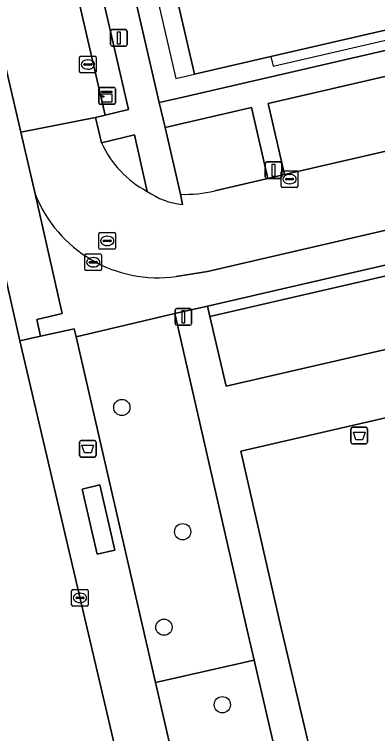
# Model space of a CAD drawing. Extents: x 156412 to 157779, y 382335 to 383768.
# Drawn here: x 156886.98 to 156908.78, y 383452.56 to 383495.73 of the extents above; entities that cross this region are included whole.
import ezdxf

# ---------------------------------------------------------------- set-up
doc = ezdxf.new("R2010")
doc.units = 0
for name, color, linetype in [('IMGEO_Afvalbak', 7, 'Continuous'), ('IMGEO_Berm_groen', 7, 'Continuous'), ('IMGEO_Boom', 7, 'Continuous'), ('IMGEO_Erf', 7, 'Continuous'), ('IMGEO_Groenvoorziening', 7, 'Continuous'), ('IMGEO_Haag', 7, 'Continuous'), ('IMGEO_Kast', 7, 'Continuous'), ('IMGEO_Kolk', 7, 'Continuous'), ('IMGEO_Lichtmast', 7, 'Continuous'), ('IMGEO_OVBaan_gesloten', 7, 'Continuous'), ('IMGEO_Pand', 7, 'Continuous'), ('IMGEO_Pand_overbouw', 7, 'Continuous'), ('IMGEO_Parkeervlak_open', 7, 'Continuous'), ('IMGEO_Rijbaan_lokaal_gesloten', 7, 'Continuous'), ('IMGEO_Rioolput', 7, 'Continuous'), ('IMGEO_Voetpad_open', 7, 'Continuous')]:
    doc.layers.add(name, color=color, linetype=linetype)

msp = doc.modelspace()

# ---------------------------------------------------------------- linework, layer by layer
at = {"layer": 'IMGEO_Afvalbak'}
for p, q in [((156907.176, 383470.045), (156907.176, 383470.845)), ((156907.176, 383470.845), (156907.176, 383470.045)), ((156907.276, 383470.945), (156908.066, 383470.945)), ((156908.066, 383470.945), (156907.276, 383470.945)), ((156908.166, 383470.845), (156908.166, 383470.045)), ((156908.166, 383470.045), (156908.166, 383470.845)), ((156890.986, 383470.158), (156891.776, 383470.158)), ((156891.776, 383470.158), (156890.986, 383470.158)), ((156890.886, 383469.258), (156890.886, 383470.058)), ((156890.886, 383470.058), (156890.886, 383469.258)), ((156891.876, 383470.058), (156891.876, 383469.258)), ((156891.876, 383469.258), (156891.876, 383470.058)), ((156908.066, 383469.945), (156907.276, 383469.945)), ((156907.276, 383469.945), (156908.066, 383469.945)), ((156891.776, 383469.158), (156890.986, 383469.158)), ((156890.986, 383469.158), (156891.776, 383469.158))]:
    msp.add_line(p, q, dxfattribs=at)
for points in [[(156907.319, 383470.659), (156908.023, 383470.659), (156907.874, 383470.189), (156907.468, 383470.189), (156907.319, 383470.659)], [(156891.029, 383469.872), (156891.733, 383469.872), (156891.584, 383469.402), (156891.178, 383469.402), (156891.029, 383469.872)]]:
    msp.add_lwpolyline(points, dxfattribs=at)
for centre, start, end in [((156907.276, 383470.845), 90, 180), ((156907.276, 383470.845), 90, 180), ((156908.066, 383470.845), 0, 90), ((156908.066, 383470.845), 360, 90), ((156890.986, 383470.058), 90, 180), ((156890.986, 383470.058), 90, 180), ((156891.776, 383470.058), 0, 90), ((156891.776, 383470.058), 360, 90), ((156907.276, 383470.045), 180, 270), ((156907.276, 383470.045), 180, 270), ((156908.066, 383470.045), 270, 0), ((156908.066, 383470.045), 270, 0), ((156890.986, 383469.258), 180, 270), ((156890.986, 383469.258), 180, 270), ((156891.776, 383469.258), 270, 0), ((156891.776, 383469.258), 270, 0)]:
    msp.add_arc(centre, 0.1, start, end, dxfattribs=at)
at = {"layer": 'IMGEO_Berm_groen'}
for points in [[(156878.993, 383512.499), (156880.45, 383506.213), (156880.837, 383504.483), (156881.862, 383499.999), (156885.411, 383484.5), (156887.301, 383476.122), (156888.547, 383476.404), (156888.32, 383477.411), (156889.853, 383477.775), (156888.221, 383484.956), (156887.364, 383488.648), (156880.286, 383519.129)], [(156894.19, 383488.494), (156892.214, 383488.014)], [(156894.946, 383485.103), (156894.19, 383488.494)]]:
    msp.add_lwpolyline(points, dxfattribs=at)
for points in [[(156933.67, 383481.243), (156930.442, 383485.584), (156929.806, 383485.437), (156930.021, 383484.81), (156898.706, 383477.591), (156899.681, 383473.401)], [(156900.949, 383458.767), (156896.596, 383477.768), (156890.679, 383476.375), (156895.449, 383455.627), (156901.364, 383456.974)], [(156901.364, 383456.974), (156895.449, 383455.627), (156899.497, 383438.021), (156905.453, 383439.314)]]:
    msp.add_lwpolyline(points, close=True, dxfattribs=at)
msp.add_arc((156897.832, 383490.55), 6.164, 204.2886, 242.0777, dxfattribs=at)
at = {"layer": 'IMGEO_Boom'}
for centre in [(156893.425, 383472.131), (156897.075, 383464.674), (156895.953, 383458.945), (156899.456, 383454.29)]:
    msp.add_circle(centre, 0.489, dxfattribs=at)
at = {"layer": 'IMGEO_Erf'}
msp.add_lwpolyline([(156944.422, 383530.944), (156943.169, 383530.669), (156943.453, 383529.439), (156949.3, 383504.064), (156944.724, 383503.001), (156930.232, 383499.646), (156929.984, 383500.718), (156923.662, 383499.252), (156923.91, 383498.181), (156902.362, 383493.194), (156897.784, 383492.142), (156888.666, 383531.548), (156888.381, 383532.781), (156886.809, 383532.435), (156886.023, 383532.163), (156895.667, 383490.429), (156896.931, 383490.711), (156950.784, 383503.18)], close=True, dxfattribs=at)
at = {"layer": 'IMGEO_Groenvoorziening'}
for points in [[(156930.021, 383484.81), (156929.806, 383485.437), (156899.343, 383478.388), (156898.563, 383478.208), (156898.706, 383477.591)], [(156948.205, 383461.568), (156946.853, 383463.317), (156945.455, 383465.22), (156936.017, 383458.413), (156924.751, 383473.964), (156924.515, 383475.029), (156901.52, 383469.737), (156900.569, 383469.518), (156902.929, 383459.141), (156907.497, 383439.841), (156908.6, 383434.669), (156909.692, 383429.799), (156925.722, 383443.072)]]:
    msp.add_lwpolyline(points, close=True, dxfattribs=at)
at = {"layer": 'IMGEO_Haag'}
msp.add_lwpolyline([(156929.806, 383485.437), (156899.343, 383478.388), (156898.563, 383478.208), (156898.706, 383477.591), (156930.021, 383484.81)], close=True, dxfattribs=at)
at = {"layer": 'IMGEO_Kast'}
for p, q in [((156892.112, 383491.334), (156892.953, 383491.334)), ((156892.953, 383491.334), (156892.112, 383491.334)), ((156892.037, 383490.409), (156892.037, 383491.25)), ((156892.037, 383491.25), (156892.037, 383490.409)), ((156893.037, 383491.259), (156893.037, 383490.418)), ((156893.037, 383490.418), (156893.037, 383491.259)), ((156892.962, 383490.334), (156892.121, 383490.334)), ((156892.121, 383490.334), (156892.962, 383490.334))]:
    msp.add_line(p, q, dxfattribs=at)
for points in [[(156892.232, 383491.124), (156892.832, 383491.124), (156892.832, 383491.039), (156892.232, 383491.039), (156892.232, 383491.124)], [(156892.232, 383490.949), (156892.832, 383490.949), (156892.832, 383490.46), (156892.232, 383490.46), (156892.232, 383490.949)]]:
    msp.add_lwpolyline(points, dxfattribs=at)
msp.add_circle((156892.316, 383490.798), 0.0377, dxfattribs=at)
for centre, start, end in [((156892.115, 383491.256), 92.4484, 184.2845), ((156892.115, 383491.256), 92.4484, 184.2845), ((156892.959, 383491.256), 2.4484, 94.2845), ((156892.959, 383491.256), 2.4484, 94.2845), ((156892.115, 383490.412), 182.4484, 274.2845), ((156892.115, 383490.412), 182.4484, 274.2845), ((156892.959, 383490.412), 272.4484, 4.2845), ((156892.959, 383490.412), 272.4484, 4.2845)]:
    msp.add_arc(centre, 0.0779, start, end, dxfattribs=at)
at = {"layer": 'IMGEO_Kolk'}
for p, q in [((156890.885, 383492.291), (156890.885, 383493.143)), ((156890.96, 383493.217), (156891.812, 383493.217)), ((156891.886, 383493.143), (156891.886, 383492.291)), ((156891.144, 383492.711), (156891.144, 383492.723)), ((156891.582, 383492.674), (156891.184, 383492.674)), ((156891.187, 383492.76), (156891.585, 383492.76)), ((156891.373, 383492.997), (156891.398, 383492.997)), ((156891.628, 383492.723), (156891.628, 383492.711)), ((156891.812, 383492.217), (156890.96, 383492.217)), ((156891.396, 383492.437), (156891.371, 383492.437)), ((156902.991, 383485.413), (156902.991, 383486.265)), ((156903.066, 383486.339), (156903.918, 383486.339)), ((156903.992, 383486.265), (156903.992, 383485.413)), ((156903.25, 383485.833), (156903.25, 383485.845)), ((156903.688, 383485.796), (156903.29, 383485.796)), ((156903.293, 383485.882), (156903.691, 383485.882)), ((156903.479, 383486.119), (156903.504, 383486.119)), ((156903.734, 383485.845), (156903.734, 383485.833)), ((156903.918, 383485.339), (156903.066, 383485.339)), ((156903.502, 383485.559), (156903.477, 383485.559)), ((156890.412, 383460.278), (156890.412, 383461.13)), ((156890.487, 383461.204), (156891.339, 383461.204)), ((156891.413, 383461.13), (156891.413, 383460.278)), ((156890.671, 383460.698), (156890.671, 383460.71)), ((156891.109, 383460.661), (156890.711, 383460.661)), ((156890.714, 383460.747), (156891.112, 383460.747)), ((156890.9, 383460.984), (156890.925, 383460.984)), ((156891.155, 383460.71), (156891.155, 383460.698)), ((156890.923, 383460.424), (156890.898, 383460.424)), ((156891.339, 383460.204), (156890.487, 383460.204))]:
    msp.add_line(p, q, dxfattribs=at)
for points in [[(156890.885, 383492.291), (156890.885, 383493.143)], [(156890.96, 383493.217), (156891.812, 383493.217)], [(156891.886, 383493.143), (156891.886, 383492.291)], [(156891.812, 383492.217), (156890.96, 383492.217)], [(156902.991, 383485.413), (156902.991, 383486.265)], [(156903.066, 383486.339), (156903.918, 383486.339)], [(156903.992, 383486.265), (156903.992, 383485.413)], [(156903.918, 383485.339), (156903.066, 383485.339)], [(156890.412, 383460.278), (156890.412, 383461.13)], [(156890.487, 383461.204), (156891.339, 383461.204)], [(156891.413, 383461.13), (156891.413, 383460.278)], [(156891.339, 383460.204), (156890.487, 383460.204)]]:
    msp.add_lwpolyline(points, dxfattribs=at)
for centre, radius, start, end in [((156890.962, 383493.141), 0.0765, 91.552, 178.448), ((156890.962, 383493.141), 0.0765, 91.552, 178.448), ((156891.81, 383493.141), 0.0765, 1.552, 88.448), ((156891.81, 383493.141), 0.0765, 1.552, 88.448), ((156891.184, 383492.72), 0.0403, 85.8775, 175.7526), ((156891.181, 383492.71), 0.0366, 178.938, 274.7102), ((156891.585, 383492.717), 0.043, 264.8664, 352.4533), ((156891.589, 383492.722), 0.0386, 1.7309, 96.639), ((156890.962, 383492.293), 0.0765, 181.552, 268.448), ((156890.962, 383492.293), 0.0765, 181.552, 268.448), ((156891.81, 383492.293), 0.0765, 271.552, 358.448), ((156891.81, 383492.293), 0.0765, 271.552, 358.448), ((156903.068, 383486.263), 0.0765, 91.552, 178.448), ((156903.068, 383486.263), 0.0765, 91.552, 178.448), ((156903.916, 383486.263), 0.0765, 1.552, 88.448), ((156903.916, 383486.263), 0.0765, 1.552, 88.448), ((156903.29, 383485.842), 0.0403, 85.8775, 175.7526), ((156903.287, 383485.832), 0.0366, 178.938, 274.7102), ((156903.691, 383485.839), 0.043, 264.8664, 352.4533), ((156903.695, 383485.844), 0.0386, 1.7309, 96.639), ((156903.068, 383485.415), 0.0765, 181.552, 268.448), ((156903.068, 383485.415), 0.0765, 181.552, 268.448), ((156903.916, 383485.415), 0.0765, 271.552, 358.448), ((156903.916, 383485.415), 0.0765, 271.552, 358.448), ((156890.489, 383461.128), 0.0765, 91.552, 178.448), ((156890.489, 383461.128), 0.0765, 91.552, 178.448), ((156891.337, 383461.128), 0.0765, 1.552, 88.448), ((156891.337, 383461.128), 0.0765, 1.552, 88.448), ((156890.711, 383460.707), 0.0403, 85.8775, 175.7526), ((156890.708, 383460.697), 0.0366, 178.938, 274.7102), ((156891.112, 383460.704), 0.043, 264.8664, 352.4533), ((156891.116, 383460.709), 0.0386, 1.7309, 96.639), ((156890.489, 383460.28), 0.0765, 181.552, 268.448), ((156890.489, 383460.28), 0.0765, 181.552, 268.448), ((156891.337, 383460.28), 0.0765, 271.552, 358.448), ((156891.337, 383460.28), 0.0765, 271.552, 358.448)]:
    msp.add_arc(centre, radius, start, end, dxfattribs=at)
for centre, major_axis, ratio, start_param, end_param in [((156891.372, 383492.717), (-0.387, 0.002), 0.722429, 4.712389, 7.853982), ((156891.397, 383492.717), (-0.39, 0.002), 0.717154, 1.570796, 4.712389), ((156903.478, 383485.839), (-0.387, 0.002), 0.722429, 4.712389, 7.853982), ((156903.503, 383485.839), (-0.39, 0.002), 0.717154, 1.570796, 4.712389), ((156890.899, 383460.704), (-0.387, 0.002), 0.722429, 4.712389, 7.853982), ((156890.924, 383460.704), (-0.39, 0.002), 0.717154, 1.570796, 4.712389)]:
    msp.add_ellipse(centre, major_axis=major_axis, ratio=ratio, start_param=start_param, end_param=end_param, dxfattribs=at)
at = {"layer": 'IMGEO_Lichtmast'}
for p, q in [((156892.848, 383494.809), (156893.638, 383494.809)), ((156893.638, 383494.809), (156892.848, 383494.809)), ((156892.748, 383493.909), (156892.748, 383494.709)), ((156892.748, 383494.709), (156892.748, 383493.909)), ((156893.738, 383494.709), (156893.738, 383493.909)), ((156893.738, 383493.909), (156893.738, 383494.709)), ((156893.638, 383493.809), (156892.848, 383493.809)), ((156892.848, 383493.809), (156893.638, 383493.809)), ((156902.028, 383485.969), (156902.028, 383486.769)), ((156902.028, 383486.769), (156902.028, 383485.969)), ((156902.128, 383486.869), (156902.918, 383486.869)), ((156902.918, 383486.869), (156902.128, 383486.869)), ((156903.018, 383486.769), (156903.018, 383485.969)), ((156903.018, 383485.969), (156903.018, 383486.769)), ((156902.918, 383485.869), (156902.128, 383485.869)), ((156902.128, 383485.869), (156902.918, 383485.869)), ((156896.624, 383477.168), (156896.624, 383477.968)), ((156896.624, 383477.968), (156896.624, 383477.168)), ((156896.724, 383478.068), (156897.514, 383478.068)), ((156897.514, 383478.068), (156896.724, 383478.068)), ((156897.614, 383477.968), (156897.614, 383477.168)), ((156897.614, 383477.168), (156897.614, 383477.968)), ((156897.514, 383477.068), (156896.724, 383477.068)), ((156896.724, 383477.068), (156897.514, 383477.068))]:
    msp.add_line(p, q, dxfattribs=at)
for points in [[(156893.168, 383494.684), (156893.318, 383494.684), (156893.318, 383493.934), (156893.168, 383493.934), (156893.168, 383494.684)], [(156902.448, 383486.744), (156902.598, 383486.744), (156902.598, 383485.994), (156902.448, 383485.994), (156902.448, 383486.744)], [(156897.044, 383477.943), (156897.194, 383477.943), (156897.194, 383477.193), (156897.044, 383477.193), (156897.044, 383477.943)]]:
    msp.add_lwpolyline(points, dxfattribs=at)
for centre, start, end in [((156892.848, 383494.709), 90, 180), ((156892.848, 383494.709), 90, 180), ((156893.638, 383494.709), 0, 90), ((156893.638, 383494.709), 360, 90), ((156892.848, 383493.909), 180, 270), ((156892.848, 383493.909), 180, 270), ((156893.638, 383493.909), 270, 0), ((156893.638, 383493.909), 270, 0), ((156902.128, 383486.769), 90, 180), ((156902.128, 383486.769), 90, 180), ((156902.918, 383486.769), 0, 90), ((156902.918, 383486.769), 360, 90), ((156902.128, 383485.969), 180, 270), ((156902.128, 383485.969), 180, 270), ((156902.918, 383485.969), 270, 0), ((156902.918, 383485.969), 270, 0), ((156896.724, 383477.968), 90, 180), ((156896.724, 383477.968), 90, 180), ((156897.514, 383477.968), 0, 90), ((156897.514, 383477.968), 360, 90), ((156896.724, 383477.168), 180, 270), ((156896.724, 383477.168), 180, 270), ((156897.514, 383477.168), 270, 0), ((156897.514, 383477.168), 270, 0)]:
    msp.add_arc(centre, 0.1, start, end, dxfattribs=at)
at = {"layer": 'IMGEO_OVBaan_gesloten'}
msp.add_lwpolyline([(156872.154, 383511.005), (156873.65, 383504.58), (156874.297, 383501.691), (156874.682, 383499.999), (156878.5, 383483.305), (156882.986, 383463.768), (156887.645, 383443.796), (156891.786, 383425.777), (156892.041, 383424.869), (156898.841, 383426.444), (156898.569, 383427.641), (156896.8, 383435.304), (156896.345, 383437.305), (156894.667, 383444.682), (156887.301, 383476.122), (156885.411, 383484.5), (156881.862, 383499.999), (156880.837, 383504.483), (156880.45, 383506.213), (156878.993, 383512.499)], dxfattribs=at)
at = {"layer": 'IMGEO_Pand'}
msp.add_lwpolyline([(156888.666, 383531.548), (156897.784, 383492.142), (156902.362, 383493.194), (156923.91, 383498.181)], dxfattribs=at)
at = {"layer": 'IMGEO_Pand_overbouw'}
for points in [[(156897.784, 383492.142), (156888.666, 383531.548), (156887.568, 383531.281), (156896.66, 383491.885)], [(156902.362, 383493.194), (156902.506, 383492.611), (156944.867, 383502.418), (156944.724, 383503.001), (156930.232, 383499.646), (156929.984, 383500.718), (156923.662, 383499.252), (156923.91, 383498.181)]]:
    msp.add_lwpolyline(points, close=True, dxfattribs=at)
at = {"layer": 'IMGEO_Parkeervlak_open'}
for points in [[(156883.372, 383528.827), (156892.432, 383489.674), (156893.823, 383490.007), (156884.759, 383529.237), (156884.28, 383530.938), (156883.501, 383532.821), (156879.96, 383539.93), (156878.738, 383541.996), (156878.215, 383542.888), (156861.038, 383571.383), (156846.657, 383595.304), (156831.803, 383620.025), (156831.22, 383619.699), (156832.154, 383616.714), (156845.378, 383594.689), (156859.815, 383570.674), (156877.483, 383541.251), (156882.102, 383532.46)], [(156901.212, 383490.137), (156896.019, 383488.934), (156896.939, 383484.933)], [(156899.003, 383485.144), (156902.185, 383485.88), (156901.212, 383490.137)]]:
    msp.add_lwpolyline(points, dxfattribs=at)
msp.add_lwpolyline([(156909.737, 383492.111), (156902.216, 383490.369), (156903.195, 383486.114), (156910.739, 383487.859)], close=True, dxfattribs=at)
msp.add_arc((156897.291, 383491.69), 6.766, 267.0171, 284.6569, dxfattribs=at)
at = {"layer": 'IMGEO_Rijbaan_lokaal_gesloten'}
for points in [[(156880.286, 383519.129), (156887.364, 383488.648), (156891.845, 383489.546), (156892.432, 383489.674), (156883.372, 383528.827)], [(156953.804, 383497.272), (156952.218, 383496.827), (156952.07, 383497.419), (156951.037, 383497.18), (156946.212, 383496.064), (156945.156, 383495.82), (156937.591, 383494.07), (156936.798, 383493.886), (156927.18, 383491.662), (156926.138, 383491.421), (156918.801, 383489.723), (156917.629, 383489.452), (156912.803, 383488.336), (156910.739, 383487.859), (156903.195, 383486.114), (156902.185, 383485.88), (156899.003, 383485.144)], [(156896.693, 383479.995), (156898.569, 383480.297), (156963.345, 383495.305)], [(156892.214, 383488.014), (156891.845, 383489.546), (156887.364, 383488.648), (156888.221, 383484.956)], [(156896.939, 383484.933), (156897.072, 383484.307)]]:
    msp.add_lwpolyline(points, dxfattribs=at)
for centre, radius, start, end in [((156897.832, 383490.55), 6.164, 204.2886, 242.0777), ((156895.596, 383487.836), 7.918, 201.332, 277.9636), ((156897.599, 383488.953), 4.676, 235.4242, 263.5228), ((156897.291, 383491.69), 6.766, 267.0171, 284.6569)]:
    msp.add_arc(centre, radius, start, end, dxfattribs=at)
at = {"layer": 'IMGEO_Rioolput'}
for p, q in [((156892.046, 383481.702), (156892.046, 383482.554)), ((156892.121, 383482.628), (156892.973, 383482.628)), ((156892.534, 383482.408), (156892.559, 383482.408)), ((156893.047, 383482.554), (156893.047, 383481.702)), ((156892.305, 383482.122), (156892.305, 383482.134)), ((156892.743, 383482.085), (156892.345, 383482.085)), ((156892.348, 383482.171), (156892.746, 383482.171)), ((156892.557, 383481.848), (156892.532, 383481.848)), ((156892.789, 383482.134), (156892.789, 383482.122)), ((156892.973, 383481.628), (156892.121, 383481.628)), ((156891.208, 383480.419), (156891.208, 383481.271)), ((156891.283, 383481.345), (156892.135, 383481.345)), ((156891.696, 383481.125), (156891.721, 383481.125)), ((156892.209, 383481.271), (156892.209, 383480.419)), ((156891.467, 383480.839), (156891.467, 383480.851)), ((156891.905, 383480.802), (156891.507, 383480.802)), ((156891.51, 383480.888), (156891.908, 383480.888)), ((156891.719, 383480.565), (156891.694, 383480.565)), ((156891.951, 383480.851), (156891.951, 383480.839)), ((156892.135, 383480.345), (156891.283, 383480.345))]:
    msp.add_line(p, q, dxfattribs=at)
for points in [[(156892.046, 383481.702), (156892.046, 383482.554)], [(156892.121, 383482.628), (156892.973, 383482.628)], [(156893.047, 383482.554), (156893.047, 383481.702)], [(156892.973, 383481.628), (156892.121, 383481.628)], [(156891.208, 383480.419), (156891.208, 383481.271)], [(156891.283, 383481.345), (156892.135, 383481.345)], [(156892.209, 383481.271), (156892.209, 383480.419)], [(156892.135, 383480.345), (156891.283, 383480.345)]]:
    msp.add_lwpolyline(points, dxfattribs=at)
for centre, radius, start, end in [((156892.123, 383482.552), 0.0765, 91.552, 178.448), ((156892.123, 383482.552), 0.0765, 91.552, 178.448), ((156892.971, 383482.552), 0.0765, 1.552, 88.448), ((156892.971, 383482.552), 0.0765, 1.552, 88.448), ((156892.345, 383482.131), 0.0403, 85.8775, 175.7526), ((156892.342, 383482.121), 0.0366, 178.938, 274.7102), ((156892.746, 383482.128), 0.043, 264.8664, 352.4533), ((156892.75, 383482.133), 0.0386, 1.7309, 96.639), ((156892.123, 383481.704), 0.0765, 181.552, 268.448), ((156892.123, 383481.704), 0.0765, 181.552, 268.448), ((156892.971, 383481.704), 0.0765, 271.552, 358.448), ((156892.971, 383481.704), 0.0765, 271.552, 358.448), ((156891.285, 383481.269), 0.0765, 91.552, 178.448), ((156891.285, 383481.269), 0.0765, 91.552, 178.448), ((156892.133, 383481.269), 0.0765, 1.552, 88.448), ((156892.133, 383481.269), 0.0765, 1.552, 88.448), ((156891.507, 383480.848), 0.0403, 85.8775, 175.7526), ((156891.504, 383480.838), 0.0366, 178.938, 274.7102), ((156891.908, 383480.845), 0.043, 264.8664, 352.4533), ((156891.912, 383480.85), 0.0386, 1.7309, 96.639), ((156891.285, 383480.421), 0.0765, 181.552, 268.448), ((156891.285, 383480.421), 0.0765, 181.552, 268.448), ((156892.133, 383480.421), 0.0765, 271.552, 358.448), ((156892.133, 383480.421), 0.0765, 271.552, 358.448)]:
    msp.add_arc(centre, radius, start, end, dxfattribs=at)
for centre, major_axis, ratio, start_param, end_param in [((156892.533, 383482.128), (-0.387, 0.002), 0.722429, 4.712389, 7.853982), ((156892.558, 383482.128), (-0.39, 0.002), 0.717154, 1.570796, 4.712389), ((156891.695, 383480.845), (-0.387, 0.002), 0.722429, 4.712389, 7.853982), ((156891.72, 383480.845), (-0.39, 0.002), 0.717154, 1.570796, 4.712389)]:
    msp.add_ellipse(centre, major_axis=major_axis, ratio=ratio, start_param=start_param, end_param=end_param, dxfattribs=at)
at = {"layer": 'IMGEO_Voetpad_open'}
for points in [[(156830.938, 383620.598), (156831.22, 383619.699), (156831.803, 383620.025), (156846.657, 383595.304), (156861.038, 383571.383), (156878.215, 383542.888), (156878.738, 383541.996), (156879.96, 383539.93), (156883.501, 383532.821), (156884.28, 383530.938), (156884.759, 383529.237), (156893.823, 383490.007), (156892.432, 383489.674), (156891.845, 383489.546), (156892.214, 383488.014), (156894.19, 383488.494), (156894.946, 383485.103)], [(156897.072, 383484.307), (156896.939, 383484.933), (156896.019, 383488.934), (156895.667, 383490.429), (156886.023, 383532.163)], [(156950.784, 383503.18), (156896.931, 383490.711), (156895.667, 383490.429), (156896.019, 383488.934), (156901.212, 383490.137), (156902.185, 383485.88), (156903.195, 383486.114), (156902.216, 383490.369), (156909.737, 383492.111), (156910.739, 383487.859), (156912.803, 383488.336), (156911.8, 383492.589), (156916.618, 383493.705), (156917.629, 383489.452), (156918.801, 383489.723), (156917.808, 383493.981), (156925.102, 383495.67), (156926.138, 383491.421), (156927.18, 383491.662), (156926.184, 383495.921)], [(156963.802, 383493.313), (156963.345, 383495.305), (156898.569, 383480.297), (156896.693, 383479.995)], [(156888.221, 383484.956), (156889.853, 383477.775), (156888.32, 383477.411), (156888.547, 383476.404), (156890.567, 383476.86), (156890.679, 383476.375), (156896.596, 383477.768), (156898.563, 383478.208), (156899.343, 383478.388), (156929.806, 383485.437), (156930.442, 383485.584), (156933.726, 383486.332), (156937.064, 383487.113), (156937.843, 383487.296), (156959.779, 383492.373), (156961.219, 383492.717), (156963.802, 383493.313)], [(156933.726, 383486.332), (156930.442, 383485.584), (156933.67, 383481.243), (156899.681, 383473.401), (156898.706, 383477.591), (156898.563, 383478.208), (156896.596, 383477.768), (156900.949, 383458.767), (156901.364, 383456.974), (156905.453, 383439.314)], [(156907.497, 383439.841), (156902.929, 383459.141), (156900.569, 383469.518), (156901.52, 383469.737), (156924.515, 383475.029), (156936.243, 383477.729)]]:
    msp.add_lwpolyline(points, dxfattribs=at)
for points in [[(156890.679, 383476.375), (156890.567, 383476.86), (156888.547, 383476.404), (156887.301, 383476.122), (156894.667, 383444.682), (156896.345, 383437.305), (156899.497, 383438.021), (156895.449, 383455.627)], [(156892.1, 383467.498), (156891.049, 383467.238), (156891.945, 383463.326), (156892.995, 383463.565)], [(156891.049, 383467.238), (156892.1, 383467.498), (156892.995, 383463.565), (156891.945, 383463.326)]]:
    msp.add_lwpolyline(points, close=True, dxfattribs=at)
for centre, radius, start, end in [((156895.596, 383487.836), 7.918, 201.332, 277.9636), ((156897.599, 383488.953), 4.676, 235.4242, 263.5228)]:
    msp.add_arc(centre, radius, start, end, dxfattribs=at)

doc.saveas('drawing.dxf')
